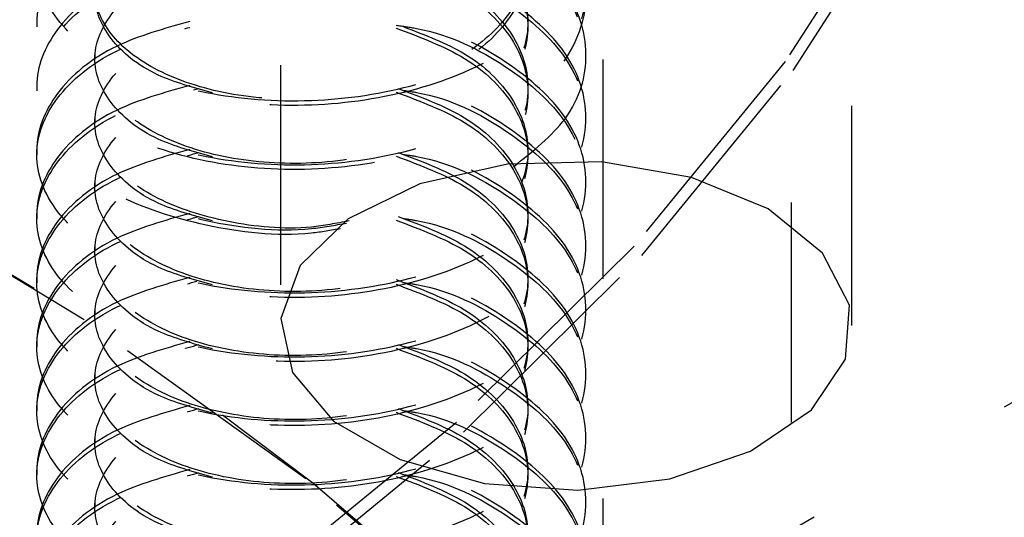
# Model space of a CAD drawing. Header units: inches. Extents: x 1907 to 2452, y -210 to -54.
# Tile 346 of 656: x 1993.864 to 1994.312, y -191.608 to -191.382. Entities that reach past the tile are written whole.
import ezdxf

# ---------------------------------------------------------------- set-up
doc = ezdxf.new("R2010")
doc.units = ezdxf.units.IN
doc.header["$LTSCALE"] = 0.5
doc.header["$MEASUREMENT"] = 0
doc.linetypes.add('HIDDEN', pattern=[0.225, 0.15, -0.075])
doc.layers.add('SID-M-H', color=4, linetype='HIDDEN')

msp = doc.modelspace()

# ---------------------------------------------------------------- linework, layer by layer
at = {"layer": 'SID-M-H'}
for p, q in [((1993.96562, -191.75817), (1998.67463, -189.03971)), ((1993.98245, -191.2026), (1993.98245, -191.52105)), ((1994.24245, -191.52105), (1994.24245, -191.2026)), ((1994.12931, -192.29989), (1994.12931, -191.25471)), ((1994.215, -191.96511), (1994.215, -191.25471)), ((1994.26821, -191.31371), (1994.21224, -191.40086)), ((1994.21584, -191.40492), (1994.27192, -191.31759)), ((1993.8715, -191.38288), (1993.8715, -191.38501)), ((1993.89792, -191.39746), (1993.89792, -191.39959)), ((1994.1215, -191.39959), (1994.1215, -191.39746)), ((1994.21224, -191.40086), (1994.1435, -191.4849)), ((1994.14696, -191.48914), (1994.21584, -191.40492)), ((1993.8715, -191.41204), (1993.8715, -191.41417)), ((1993.89792, -191.42663), (1993.89792, -191.42875)), ((1994.1215, -191.42875), (1994.1215, -191.42663)), ((1993.8715, -191.44121), (1993.8715, -191.44333)), ((1994.08577, -191.4476), (1994.0459, -191.45658)), ((1994.12853, -191.44658), (1994.08577, -191.4476)), ((1994.16954, -191.45363), (1994.12853, -191.44658)), ((1993.89311, -191.51852), (1993.78174, -191.4514)), ((1993.78444, -191.45296), (1993.88081, -191.51033)), ((1994.20437, -191.46799), (1994.16954, -191.45363)), ((1993.89792, -191.45579), (1993.89792, -191.45791)), ((1994.0459, -191.45658), (1994.01325, -191.47255)), ((1994.1215, -191.45791), (1994.1215, -191.45579)), ((1994.22924, -191.48809), (1994.20437, -191.46799)), ((1993.8715, -191.47037), (1993.8715, -191.4725)), ((1994.01325, -191.47255), (1993.99134, -191.49377)), ((1993.89792, -191.48495), (1993.89792, -191.48708)), ((1994.1435, -191.4849), (1994.0625, -191.56523)), ((1994.1215, -191.48708), (1994.1215, -191.48495)), ((1994.06579, -191.56963), (1994.14696, -191.48914)), ((1994.24145, -191.51177), (1994.22924, -191.48809)), ((1993.99134, -191.49377), (1993.98256, -191.51795)), ((1993.8715, -191.49953), (1993.8715, -191.50166)), ((1994.23968, -191.53645), (1994.24145, -191.51177)), ((1993.89792, -191.51411), (1993.89792, -191.51624)), ((1994.1215, -191.51624), (1994.1215, -191.51411)), ((1993.99406, -191.59091), (1993.89311, -191.51852)), ((1993.98256, -191.51795), (1993.98785, -191.54247)), ((1993.8715, -191.52869), (1993.8715, -191.53082)), ((1994.22413, -191.55947), (1994.23968, -191.53645)), ((1993.89792, -191.54327), (1993.89792, -191.5454)), ((1993.98785, -191.54247), (1994.00665, -191.56466)), ((1994.1215, -191.5454), (1994.1215, -191.54327)), ((1993.8715, -191.55786), (1993.8715, -191.55998)), ((1993.95608, -191.56172), (1993.99721, -191.59277)), ((1994.19647, -191.57832), (1994.22413, -191.55947)), ((1994.0625, -191.56523), (1993.96984, -191.64123)), ((1994.00665, -191.56466), (1994.03691, -191.58213)), ((1993.97294, -191.6458), (1994.06579, -191.56963)), ((1993.89792, -191.57244), (1993.89792, -191.57456)), ((1994.1215, -191.57456), (1994.1215, -191.57244)), ((1994.15971, -191.59097), (1994.19647, -191.57832)), ((1994.03691, -191.58213), (1994.07536, -191.59298)), ((1993.8715, -191.58702), (1993.8715, -191.58914)), ((1994.08387, -191.66805), (1993.99406, -191.59091)), ((1993.99721, -191.59277), (1994.0872, -191.67007)), ((1994.07536, -191.59298), (1994.11782, -191.59604)), ((1994.11782, -191.59604), (1994.15971, -191.59097)), ((1993.89792, -191.6016), (1993.89792, -191.60373)), ((1994.1215, -191.60373), (1994.1215, -191.6016))]:
    msp.add_line(p, q, dxfattribs=at)
for points, knots in [([(1993.94113, -191.29509), (1993.92947, -191.2984), (1993.90351, -191.30578), (1993.87817, -191.32739), (1993.8682, -191.35367), (1993.87802, -191.38024), (1993.90581, -191.40243), (1993.94742, -191.41666), (1993.9965, -191.42047), (1994.04558, -191.41301), (1994.08719, -191.39514), (1994.115, -191.36928), (1994.12473, -191.33919), (1994.11507, -191.3088), (1994.08689, -191.28381), (1994.05849, -191.26894), (1994.04054, -191.2664), (1994.03863, -191.26613)], [0, 0, 0, 0, 0.058434, 0.130204, 0.201974, 0.273743, 0.345513, 0.417283, 0.489053, 0.560823, 0.632592, 0.704362, 0.776132, 0.847902, 0.919672, 0.991442, 1, 1, 1, 1]), ([(1994.03792, -191.26815), (1994.04007, -191.26845), (1994.05827, -191.271), (1994.0869, -191.28592), (1994.11507, -191.31093), (1994.12473, -191.34131), (1994.115, -191.37141), (1994.08719, -191.39727), (1994.04558, -191.41514), (1993.9965, -191.4226), (1993.94742, -191.41878), (1993.90581, -191.40455), (1993.87802, -191.38237), (1993.86821, -191.3558), (1993.87815, -191.3295), (1993.90409, -191.30754), (1993.93089, -191.29998), (1993.94334, -191.29646)], [0, 0, 0, 0, 0.009576, 0.08099, 0.152403, 0.223817, 0.295231, 0.366644, 0.438058, 0.509471, 0.580885, 0.652298, 0.723712, 0.795126, 0.866539, 0.937953, 1, 1, 1, 1]), ([(1994.0702, -191.31362), (1994.07669, -191.31891), (1994.09117, -191.33071), (1994.09743, -191.35382), (1994.09, -191.37786), (1994.068, -191.39866), (1994.03521, -191.41313), (1993.9965, -191.4194), (1993.95779, -191.41678), (1993.92497, -191.40594), (1993.90307, -191.38884), (1993.89529, -191.36825), (1993.90328, -191.34799), (1993.92118, -191.33242), (1993.93883, -191.32745), (1993.9453, -191.32562)], [0, 0, 0, 0, 0.0656248, 0.1463227, 0.2270206, 0.3077185, 0.3884164, 0.4691143, 0.5498123, 0.6305102, 0.7112081, 0.791906, 0.8726039, 0.9533018, 1, 1, 1, 1]), ([(1994.06741, -191.3131), (1994.075, -191.31922), (1994.09065, -191.33183), (1994.09752, -191.35596), (1994.08988, -191.37987), (1994.06924, -191.40042), (1994.04792, -191.40848), (1994.03792, -191.41226)], [0, 0, 0, 0, 0.195443, 0.4025657, 0.6096884, 0.8168111, 1, 1, 1, 1]), ([(1993.94113, -191.32425), (1993.92947, -191.32756), (1993.90351, -191.33494), (1993.87817, -191.35655), (1993.8682, -191.38283), (1993.87802, -191.40941), (1993.90581, -191.43159), (1993.94742, -191.44582), (1993.9965, -191.44963), (1994.04558, -191.44217), (1994.08717, -191.42431), (1994.11505, -191.39843), (1994.12451, -191.36842), (1994.11628, -191.33909), (1994.09733, -191.32402), (1994.08855, -191.31704)], [0, 0, 0, 0, 0.064215, 0.143084, 0.221954, 0.300824, 0.379694, 0.458563, 0.537433, 0.616303, 0.695173, 0.774042, 0.852912, 0.931782, 1, 1, 1, 1]), ([(1994.08569, -191.31651), (1994.09561, -191.32433), (1994.11575, -191.3402), (1994.12457, -191.37053), (1994.11504, -191.40056), (1994.08717, -191.42643), (1994.04558, -191.4443), (1993.9965, -191.45176), (1993.94742, -191.44795), (1993.90581, -191.43371), (1993.87802, -191.41153), (1993.86821, -191.38497), (1993.87815, -191.35866), (1993.90409, -191.3367), (1993.93089, -191.32914), (1993.94334, -191.32562)], [0, 0, 0, 0, 0.075571, 0.153458, 0.231345, 0.309232, 0.387119, 0.465006, 0.542893, 0.62078, 0.698667, 0.776554, 0.854441, 0.932328, 1, 1, 1, 1]), ([(1994.036, -191.32562), (1994.0467, -191.32965), (1994.06874, -191.33793), (1994.08986, -191.35882), (1994.09767, -191.38285), (1994.08994, -191.40706), (1994.06802, -191.42781), (1994.03521, -191.4423), (1993.9965, -191.44856), (1993.95779, -191.44594), (1993.92497, -191.4351), (1993.90307, -191.418), (1993.89528, -191.3974), (1993.9033, -191.37716), (1993.92092, -191.36174), (1993.93819, -191.35684), (1993.9443, -191.35511)], [0, 0, 0, 0, 0.070011, 0.144128, 0.218245, 0.292362, 0.366479, 0.440596, 0.514713, 0.58883, 0.662947, 0.737064, 0.811181, 0.885298, 0.959415, 1, 1, 1, 1]), ([(1993.95147, -191.41514), (1993.94277, -191.41275), (1993.9228, -191.40727), (1993.90322, -191.39082), (1993.89524, -191.37041), (1993.90331, -191.35011), (1993.92092, -191.3347), (1993.93819, -191.32981), (1993.9443, -191.32807)], [0, 0, 0, 0, 0.14505, 0.333051, 0.521052, 0.709054, 0.897055, 1, 1, 1, 1]), ([(1994.03445, -191.32706), (1994.04572, -191.33128), (1994.06834, -191.33975), (1994.08987, -191.36093), (1994.0977, -191.38502), (1994.08983, -191.40906), (1994.06943, -191.42944), (1994.04838, -191.43741), (1994.03863, -191.4411)], [0, 0, 0, 0, 0.169595, 0.340381, 0.511168, 0.681954, 0.852741, 1, 1, 1, 1]), ([(1994.03792, -191.32647), (1994.04007, -191.32677), (1994.05827, -191.32933), (1994.08688, -191.34423), (1994.11515, -191.36929), (1994.12443, -191.3995), (1994.11676, -191.42788), (1994.09889, -191.44222), (1994.09112, -191.44846)], [0, 0, 0, 0, 0.027343, 0.2312516, 0.4351602, 0.6390688, 0.8429775, 1, 1, 1, 1]), ([(1994.08847, -191.44879), (1994.09729, -191.44179), (1994.11626, -191.42671), (1994.12454, -191.39731), (1994.11495, -191.36747), (1994.08783, -191.34123), (1994.05951, -191.33093), (1994.04558, -191.32586)], [0, 0, 0, 0, 0.1793741, 0.3861167, 0.5928592, 0.7996018, 1, 1, 1, 1]), ([(1993.94113, -191.35341), (1993.92947, -191.35672), (1993.90351, -191.3641), (1993.87817, -191.38571), (1993.8682, -191.41201), (1993.87801, -191.43853), (1993.90584, -191.46088), (1993.94728, -191.47451), (1993.986, -191.47922), (1994.00722, -191.47541), (1994.01256, -191.47446)], [0, 0, 0, 0, 0.113874, 0.253736, 0.393598, 0.53346, 0.673322, 0.813184, 0.953046, 1, 1, 1, 1]), ([(1993.94113, -191.38257), (1993.92947, -191.38588), (1993.90351, -191.39326), (1993.87817, -191.41487), (1993.8682, -191.44116), (1993.87802, -191.46773), (1993.90581, -191.48991), (1993.94742, -191.50414), (1993.9965, -191.50796), (1994.04558, -191.5005), (1994.08719, -191.48263), (1994.115, -191.45677), (1994.12473, -191.42667), (1994.11507, -191.39629), (1994.08689, -191.3713), (1994.05849, -191.35643), (1994.04054, -191.35389), (1994.03863, -191.35362)], [0, 0, 0, 0, 0.058434, 0.130204, 0.201974, 0.273743, 0.345513, 0.417283, 0.489053, 0.560823, 0.632592, 0.704362, 0.776132, 0.847902, 0.919672, 0.991442, 1, 1, 1, 1]), ([(1994.00984, -191.477), (1994.00541, -191.47778), (1993.98508, -191.48135), (1993.94727, -191.47659), (1993.90584, -191.46302), (1993.87801, -191.44066), (1993.86821, -191.41414), (1993.87815, -191.38782), (1993.90409, -191.36587), (1993.93089, -191.3583), (1993.94334, -191.35478)], [0, 0, 0, 0, 0.039015, 0.17892, 0.318825, 0.45873, 0.598635, 0.73854, 0.878445, 1, 1, 1, 1]), ([(1994.03792, -191.35564), (1994.04007, -191.35594), (1994.05827, -191.35849), (1994.0869, -191.37341), (1994.11507, -191.39842), (1994.12473, -191.4288), (1994.115, -191.4589), (1994.08719, -191.48475), (1994.04558, -191.50262), (1993.9965, -191.51008), (1993.94742, -191.50627), (1993.90581, -191.49204), (1993.87802, -191.46986), (1993.86821, -191.44329), (1993.87814, -191.41698), (1993.90434, -191.39487), (1993.9315, -191.38722), (1993.9443, -191.38362)], [0, 0, 0, 0, 0.00956, 0.080853, 0.152146, 0.223439, 0.294732, 0.366026, 0.437319, 0.508612, 0.579905, 0.651198, 0.722491, 0.793784, 0.865077, 0.936371, 1, 1, 1, 1]), ([(1994.03506, -191.35437), (1994.0461, -191.35851), (1994.06848, -191.3669), (1994.08993, -191.38801), (1994.09742, -191.41191), (1994.0914, -191.43461), (1994.07745, -191.44604), (1994.07145, -191.45095)], [0, 0, 0, 0, 0.205957, 0.417442, 0.628927, 0.840412, 1, 1, 1, 1]), ([(1993.95147, -191.4443), (1993.94277, -191.44191), (1993.9228, -191.43644), (1993.90322, -191.41998), (1993.89524, -191.39957), (1993.90331, -191.37928), (1993.92092, -191.36387), (1993.93819, -191.35897), (1993.9443, -191.35724)], [0, 0, 0, 0, 0.14505, 0.333051, 0.521052, 0.709054, 0.897055, 1, 1, 1, 1]), ([(1994.03506, -191.3565), (1994.0461, -191.36064), (1994.06848, -191.36903), (1994.08995, -191.39014), (1994.09735, -191.41401), (1994.09188, -191.4358), (1994.07902, -191.44648), (1994.07403, -191.45063)], [0, 0, 0, 0, 0.211366, 0.428404, 0.645442, 0.86248, 1, 1, 1, 1]), ([(1993.94113, -191.41174), (1993.92947, -191.41505), (1993.90351, -191.42242), (1993.87817, -191.44404), (1993.8682, -191.47032), (1993.87802, -191.49689), (1993.90581, -191.51907), (1993.94742, -191.53331), (1993.9965, -191.53712), (1994.04558, -191.52966), (1994.08719, -191.51179), (1994.115, -191.48593), (1994.12473, -191.45584), (1994.11507, -191.42545), (1994.08689, -191.40046), (1994.05849, -191.38559), (1994.04054, -191.38305), (1994.03863, -191.38278)], [0, 0, 0, 0, 0.058434, 0.130204, 0.201974, 0.273743, 0.345513, 0.417283, 0.489053, 0.560823, 0.632592, 0.704362, 0.776132, 0.847902, 0.919672, 0.991442, 1, 1, 1, 1]), ([(1994.03506, -191.38436), (1994.03818, -191.38478), (1994.05738, -191.38739), (1994.08693, -191.40251), (1994.11506, -191.4276), (1994.12473, -191.45796), (1994.11499, -191.48806), (1994.08719, -191.51392), (1994.04558, -191.53178), (1993.9965, -191.53924), (1993.94742, -191.53543), (1993.90581, -191.5212), (1993.87802, -191.49902), (1993.86821, -191.47245), (1993.87815, -191.44615), (1993.90409, -191.42419), (1993.93089, -191.41662), (1993.94334, -191.41311)], [0, 0, 0, 0, 0.013787, 0.084897, 0.156007, 0.227117, 0.298227, 0.369337, 0.440447, 0.511557, 0.582667, 0.653777, 0.724887, 0.795997, 0.867107, 0.938217, 1, 1, 1, 1]), ([(1994.01364, -191.47345), (1994.00795, -191.47456), (1993.98974, -191.47812), (1993.95769, -191.4748), (1993.925, -191.46435), (1993.90306, -191.44715), (1993.89527, -191.42656), (1993.90335, -191.40636), (1993.92007, -191.39139), (1993.93615, -191.38675), (1993.94113, -191.38532)], [0, 0, 0, 0, 0.065822, 0.210694, 0.355567, 0.50044, 0.645312, 0.790185, 0.935058, 1, 1, 1, 1]), ([(1994.03863, -191.38511), (1994.04838, -191.3888), (1994.06943, -191.39677), (1994.08983, -191.41717), (1994.09768, -191.44117), (1994.08994, -191.46538), (1994.06802, -191.48614), (1994.03521, -191.50062), (1993.9965, -191.50689), (1993.95779, -191.50427), (1993.92497, -191.49343), (1993.90307, -191.47633), (1993.89529, -191.45573), (1993.90328, -191.43547), (1993.92118, -191.41991), (1993.93883, -191.41493), (1993.9453, -191.41311)], [0, 0, 0, 0, 0.064151, 0.13855, 0.21295, 0.28735, 0.361749, 0.436149, 0.510549, 0.584948, 0.659348, 0.733747, 0.808147, 0.882547, 0.956946, 1, 1, 1, 1]), ([(1993.95147, -191.47346), (1993.94277, -191.47107), (1993.9228, -191.4656), (1993.90322, -191.44914), (1993.89524, -191.42873), (1993.90331, -191.40844), (1993.92092, -191.39303), (1993.93819, -191.38813), (1993.9443, -191.3864)], [0, 0, 0, 0, 0.14505, 0.3330512, 0.5210524, 0.7090536, 0.8970547, 1, 1, 1, 1]), ([(1994.03506, -191.38566), (1994.04611, -191.3898), (1994.0685, -191.3982), (1994.08986, -191.41926), (1994.0977, -191.44334), (1994.08983, -191.46738), (1994.06943, -191.48776), (1994.04838, -191.49574), (1994.03863, -191.49943)], [0, 0, 0, 0, 0.1668688, 0.3382159, 0.509563, 0.6809101, 0.8522572, 1, 1, 1, 1]), ([(1993.94113, -191.4409), (1993.92947, -191.44421), (1993.90351, -191.45159), (1993.87817, -191.4732), (1993.8682, -191.49948), (1993.87802, -191.52605), (1993.90581, -191.54824), (1993.94742, -191.56247), (1993.9965, -191.56628), (1994.04558, -191.55882), (1994.08719, -191.54095), (1994.115, -191.51509), (1994.12473, -191.485), (1994.11507, -191.45461), (1994.08689, -191.42962), (1994.05849, -191.41475), (1994.04054, -191.41221), (1994.03863, -191.41194)], [0, 0, 0, 0, 0.058434, 0.130204, 0.201974, 0.273743, 0.345513, 0.417283, 0.489053, 0.560823, 0.632592, 0.704362, 0.776132, 0.847902, 0.919672, 0.991442, 1, 1, 1, 1]), ([(1994.03792, -191.41396), (1994.04007, -191.41426), (1994.05827, -191.41682), (1994.0869, -191.43173), (1994.11507, -191.45674), (1994.12473, -191.48712), (1994.115, -191.51722), (1994.08719, -191.54308), (1994.04558, -191.56095), (1993.9965, -191.56841), (1993.94742, -191.56459), (1993.90581, -191.55036), (1993.87802, -191.52818), (1993.86821, -191.50161), (1993.87815, -191.47531), (1993.90409, -191.45335), (1993.93089, -191.44579), (1993.94334, -191.44227)], [0, 0, 0, 0, 0.009576, 0.08099, 0.152403, 0.223817, 0.295231, 0.366644, 0.438058, 0.509471, 0.580885, 0.652298, 0.723712, 0.795126, 0.866539, 0.937953, 1, 1, 1, 1]), ([(1994.036, -191.41311), (1994.0467, -191.41713), (1994.06874, -191.42542), (1994.08986, -191.44631), (1994.09767, -191.47034), (1994.08994, -191.49454), (1994.06802, -191.5153), (1994.03521, -191.52978), (1993.9965, -191.53605), (1993.95779, -191.53343), (1993.92497, -191.52259), (1993.90307, -191.50549), (1993.89529, -191.48489), (1993.90328, -191.46464), (1993.92118, -191.44907), (1993.93883, -191.44409), (1993.9453, -191.44227)], [0, 0, 0, 0, 0.06985, 0.143796, 0.217743, 0.29169, 0.365636, 0.439583, 0.513529, 0.587476, 0.661422, 0.735369, 0.809316, 0.883262, 0.957209, 1, 1, 1, 1]), ([(1993.95147, -191.50262), (1993.94277, -191.50024), (1993.9228, -191.49476), (1993.90322, -191.4783), (1993.89524, -191.4579), (1993.90331, -191.4376), (1993.92092, -191.42219), (1993.93819, -191.41729), (1993.9443, -191.41556)], [0, 0, 0, 0, 0.14505, 0.333051, 0.521052, 0.709054, 0.897055, 1, 1, 1, 1]), ([(1994.03506, -191.41482), (1994.04611, -191.41896), (1994.0685, -191.42736), (1994.08986, -191.44842), (1994.0977, -191.4725), (1994.08983, -191.49654), (1994.06943, -191.51693), (1994.04838, -191.5249), (1994.03863, -191.52859)], [0, 0, 0, 0, 0.1668688, 0.3382159, 0.509563, 0.6809101, 0.8522572, 1, 1, 1, 1]), ([(1993.94113, -191.47006), (1993.92947, -191.47337), (1993.90351, -191.48075), (1993.87817, -191.50236), (1993.8682, -191.52865), (1993.87802, -191.55522), (1993.90581, -191.5774), (1993.94742, -191.59163), (1993.9965, -191.59544), (1994.04558, -191.58798), (1994.08719, -191.57011), (1994.115, -191.54426), (1994.12473, -191.51416), (1994.11507, -191.48378), (1994.08689, -191.45878), (1994.05849, -191.44392), (1994.04054, -191.44137), (1994.03863, -191.4411)], [0, 0, 0, 0, 0.058434, 0.130204, 0.201974, 0.273743, 0.345513, 0.417283, 0.489053, 0.560823, 0.632592, 0.704362, 0.776132, 0.847902, 0.919672, 0.991442, 1, 1, 1, 1]), ([(1994.03792, -191.44312), (1994.04007, -191.44342), (1994.05827, -191.44598), (1994.0869, -191.46089), (1994.11507, -191.48591), (1994.12473, -191.51629), (1994.115, -191.54638), (1994.08719, -191.57224), (1994.04558, -191.59011), (1993.9965, -191.59757), (1993.94742, -191.59376), (1993.90581, -191.57953), (1993.87802, -191.55734), (1993.86821, -191.53078), (1993.87815, -191.50447), (1993.90409, -191.48251), (1993.93089, -191.47495), (1993.94334, -191.47143)], [0, 0, 0, 0, 0.009576, 0.08099, 0.152403, 0.223817, 0.295231, 0.366644, 0.438058, 0.509471, 0.580885, 0.652298, 0.723712, 0.795126, 0.866539, 0.937953, 1, 1, 1, 1]), ([(1994.036, -191.44227), (1994.0467, -191.44629), (1994.06874, -191.45458), (1994.08986, -191.47547), (1994.09767, -191.4995), (1994.08994, -191.52371), (1994.06802, -191.54446), (1994.03521, -191.55895), (1993.9965, -191.56521), (1993.95779, -191.56259), (1993.92497, -191.55175), (1993.90307, -191.53465), (1993.89529, -191.51406), (1993.90328, -191.4938), (1993.92118, -191.47823), (1993.93883, -191.47326), (1993.9453, -191.47143)], [0, 0, 0, 0, 0.06985, 0.143796, 0.217743, 0.29169, 0.365636, 0.439583, 0.513529, 0.587476, 0.661422, 0.735369, 0.809316, 0.883262, 0.957209, 1, 1, 1, 1]), ([(1993.95147, -191.53178), (1993.94277, -191.5294), (1993.9228, -191.52392), (1993.90322, -191.50746), (1993.89524, -191.48706), (1993.90331, -191.46676), (1993.92092, -191.45135), (1993.93819, -191.44646), (1993.9443, -191.44472)], [0, 0, 0, 0, 0.14505, 0.3330512, 0.5210524, 0.7090536, 0.8970547, 1, 1, 1, 1]), ([(1994.03506, -191.44398), (1994.04611, -191.44813), (1994.0685, -191.45652), (1994.08986, -191.47758), (1994.0977, -191.50166), (1994.08983, -191.5257), (1994.06943, -191.54609), (1994.04838, -191.55406), (1994.03863, -191.55775)], [0, 0, 0, 0, 0.166869, 0.338216, 0.509563, 0.68091, 0.852257, 1, 1, 1, 1]), ([(1993.94113, -191.49922), (1993.92947, -191.50253), (1993.90351, -191.50991), (1993.87817, -191.53152), (1993.8682, -191.55781), (1993.87802, -191.58438), (1993.90581, -191.60656), (1993.94742, -191.62079), (1993.9965, -191.6246), (1994.04558, -191.61714), (1994.08719, -191.59928), (1994.115, -191.57342), (1994.12473, -191.54332), (1994.11507, -191.51294), (1994.08689, -191.48795), (1994.05849, -191.47308), (1994.04054, -191.47054), (1994.03863, -191.47027)], [0, 0, 0, 0, 0.058434, 0.130204, 0.201974, 0.273743, 0.345513, 0.417283, 0.489053, 0.560823, 0.632592, 0.704362, 0.776132, 0.847902, 0.919672, 0.991442, 1, 1, 1, 1]), ([(1994.03792, -191.47228), (1994.04007, -191.47259), (1994.05827, -191.47514), (1994.0869, -191.49006), (1994.11507, -191.51507), (1994.12473, -191.54545), (1994.115, -191.57554), (1994.08719, -191.6014), (1994.04558, -191.61927), (1993.9965, -191.62673), (1993.94742, -191.62292), (1993.90581, -191.60869), (1993.87802, -191.5865), (1993.86821, -191.55994), (1993.87815, -191.53363), (1993.90409, -191.51168), (1993.93089, -191.50411), (1993.94334, -191.50059)], [0, 0, 0, 0, 0.009576, 0.08099, 0.152403, 0.223817, 0.295231, 0.366644, 0.438058, 0.509471, 0.580885, 0.652298, 0.723712, 0.795126, 0.866539, 0.937953, 1, 1, 1, 1]), ([(1994.036, -191.47143), (1994.0467, -191.47546), (1994.06874, -191.48374), (1994.08986, -191.50464), (1994.09767, -191.52866), (1994.08994, -191.55287), (1994.06802, -191.57363), (1994.03521, -191.58811), (1993.9965, -191.59437), (1993.95779, -191.59175), (1993.92497, -191.58091), (1993.90307, -191.56381), (1993.89528, -191.54322), (1993.9033, -191.52297), (1993.92092, -191.50755), (1993.93819, -191.50265), (1993.9443, -191.50092)], [0, 0, 0, 0, 0.070011, 0.144128, 0.218245, 0.292362, 0.366479, 0.440596, 0.514713, 0.58883, 0.662947, 0.737064, 0.811181, 0.885298, 0.959415, 1, 1, 1, 1]), ([(1993.95147, -191.56095), (1993.94277, -191.55856), (1993.9228, -191.55308), (1993.90322, -191.53663), (1993.89524, -191.51622), (1993.90331, -191.49592), (1993.92092, -191.48052), (1993.93819, -191.47562), (1993.9443, -191.47389)], [0, 0, 0, 0, 0.14505, 0.3330512, 0.5210524, 0.7090536, 0.8970547, 1, 1, 1, 1]), ([(1994.03506, -191.47314), (1994.04611, -191.47729), (1994.0685, -191.48569), (1994.08986, -191.50675), (1994.0977, -191.53083), (1994.08983, -191.55487), (1994.06943, -191.57525), (1994.04838, -191.58322), (1994.03863, -191.58691)], [0, 0, 0, 0, 0.166869, 0.338216, 0.509563, 0.68091, 0.852257, 1, 1, 1, 1]), ([(1993.94113, -191.52839), (1993.92947, -191.5317), (1993.90351, -191.53907), (1993.87817, -191.56068), (1993.8682, -191.58697), (1993.87802, -191.61354), (1993.90581, -191.63572), (1993.94742, -191.64995), (1993.9965, -191.65377), (1994.04558, -191.64631), (1994.08719, -191.62844), (1994.115, -191.60258), (1994.12473, -191.57248), (1994.11507, -191.5421), (1994.08689, -191.51711), (1994.05849, -191.50224), (1994.04054, -191.4997), (1994.03863, -191.49943)], [0, 0, 0, 0, 0.058434, 0.130204, 0.201974, 0.273743, 0.345513, 0.417283, 0.489053, 0.560823, 0.632592, 0.704362, 0.776132, 0.847902, 0.919672, 0.991442, 1, 1, 1, 1]), ([(1994.03792, -191.50145), (1994.04007, -191.50175), (1994.05827, -191.5043), (1994.0869, -191.51922), (1994.11507, -191.54423), (1994.12473, -191.57461), (1994.115, -191.60471), (1994.08719, -191.63057), (1994.04558, -191.64843), (1993.9965, -191.65589), (1993.94742, -191.65208), (1993.90581, -191.63785), (1993.87802, -191.61567), (1993.86821, -191.5891), (1993.87815, -191.56279), (1993.90409, -191.54084), (1993.93089, -191.53327), (1993.94334, -191.52976)], [0, 0, 0, 0, 0.009576, 0.08099, 0.152403, 0.223817, 0.295231, 0.366644, 0.438058, 0.509471, 0.580885, 0.652298, 0.723712, 0.795126, 0.866539, 0.937953, 1, 1, 1, 1]), ([(1994.03506, -191.50018), (1994.04611, -191.50432), (1994.0685, -191.51272), (1994.08987, -191.53379), (1994.09767, -191.55783), (1994.08994, -191.58203), (1994.06802, -191.60279), (1994.03521, -191.61727), (1993.9965, -191.62354), (1993.95779, -191.62092), (1993.92497, -191.61008), (1993.90307, -191.59297), (1993.89529, -191.57238), (1993.90328, -191.55212), (1993.92118, -191.53656), (1993.93883, -191.53158), (1993.9453, -191.52976)], [0, 0, 0, 0, 0.071858, 0.145645, 0.219432, 0.293219, 0.367006, 0.440793, 0.51458, 0.588367, 0.662154, 0.73594, 0.809727, 0.883514, 0.957301, 1, 1, 1, 1]), ([(1993.95147, -191.59011), (1993.94277, -191.58772), (1993.9228, -191.58225), (1993.90322, -191.56579), (1993.89524, -191.54538), (1993.90331, -191.52509), (1993.92092, -191.50968), (1993.93819, -191.50478), (1993.9443, -191.50305)], [0, 0, 0, 0, 0.14505, 0.333051, 0.521052, 0.709054, 0.897055, 1, 1, 1, 1]), ([(1994.03506, -191.50231), (1994.04611, -191.50645), (1994.0685, -191.51485), (1994.08986, -191.53591), (1994.0977, -191.55999), (1994.08983, -191.58403), (1994.06943, -191.60441), (1994.04838, -191.61239), (1994.03863, -191.61608)], [0, 0, 0, 0, 0.166869, 0.338216, 0.509563, 0.68091, 0.852257, 1, 1, 1, 1]), ([(1993.94113, -191.55755), (1993.92947, -191.56086), (1993.90351, -191.56823), (1993.87817, -191.58985), (1993.8682, -191.61613), (1993.87802, -191.6427), (1993.90581, -191.66488), (1993.94742, -191.67912), (1993.9965, -191.68293), (1994.04558, -191.67547), (1994.08719, -191.6576), (1994.115, -191.63174), (1994.12473, -191.60165), (1994.11507, -191.57126), (1994.08689, -191.54627), (1994.05849, -191.5314), (1994.04054, -191.52886), (1994.03863, -191.52859)], [0, 0, 0, 0, 0.058434, 0.130204, 0.201974, 0.273743, 0.345513, 0.417283, 0.489053, 0.560823, 0.632592, 0.704362, 0.776132, 0.847902, 0.919672, 0.991442, 1, 1, 1, 1]), ([(1994.03792, -191.53061), (1994.04007, -191.53091), (1994.05827, -191.53346), (1994.0869, -191.54838), (1994.11507, -191.57339), (1994.12473, -191.60377), (1994.115, -191.63387), (1994.08719, -191.65973), (1994.04558, -191.6776), (1993.9965, -191.68506), (1993.94742, -191.68124), (1993.90581, -191.66701), (1993.87802, -191.64483), (1993.86821, -191.61826), (1993.87815, -191.59196), (1993.90409, -191.57), (1993.93089, -191.56244), (1993.94334, -191.55892)], [0, 0, 0, 0, 0.009576, 0.08099, 0.152403, 0.223817, 0.295231, 0.366644, 0.438058, 0.509471, 0.580885, 0.652298, 0.723712, 0.795126, 0.866539, 0.937953, 1, 1, 1, 1]), ([(1994.036, -191.52976), (1994.0467, -191.53378), (1994.06874, -191.54207), (1994.08986, -191.56296), (1994.09767, -191.58699), (1994.08994, -191.61119), (1994.06802, -191.63195), (1994.03521, -191.64643), (1993.9965, -191.6527), (1993.95779, -191.65008), (1993.92497, -191.63924), (1993.90307, -191.62214), (1993.89529, -191.60154), (1993.90328, -191.58128), (1993.92118, -191.56572), (1993.93883, -191.56074), (1993.9453, -191.55892)], [0, 0, 0, 0, 0.06985, 0.143796, 0.217743, 0.29169, 0.365636, 0.439583, 0.513529, 0.587476, 0.661422, 0.735369, 0.809316, 0.883262, 0.957209, 1, 1, 1, 1]), ([(1993.95147, -191.61927), (1993.94277, -191.61689), (1993.9228, -191.61141), (1993.90322, -191.59495), (1993.89524, -191.57454), (1993.90331, -191.55425), (1993.92092, -191.53884), (1993.93819, -191.53394), (1993.9443, -191.53221)], [0, 0, 0, 0, 0.14505, 0.333051, 0.521052, 0.709054, 0.897055, 1, 1, 1, 1]), ([(1994.03506, -191.53147), (1994.04611, -191.53561), (1994.0685, -191.54401), (1994.08986, -191.56507), (1994.0977, -191.58915), (1994.08983, -191.6132), (1994.06925, -191.63371), (1994.04793, -191.64177), (1994.03792, -191.64555)], [0, 0, 0, 0, 0.166236, 0.336934, 0.507632, 0.678329, 0.849027, 1, 1, 1, 1]), ([(1993.94113, -191.58671), (1993.92947, -191.59002), (1993.90351, -191.5974), (1993.87817, -191.61901), (1993.8682, -191.64529), (1993.87802, -191.67187), (1993.90581, -191.69405), (1993.94742, -191.70828), (1993.9965, -191.71209), (1994.04558, -191.70463), (1994.08719, -191.68676), (1994.115, -191.6609), (1994.12473, -191.63081), (1994.11507, -191.60042), (1994.08689, -191.57543), (1994.05849, -191.56056), (1994.04054, -191.55802), (1994.03863, -191.55775)], [0, 0, 0, 0, 0.058434, 0.130204, 0.201974, 0.273743, 0.345513, 0.417283, 0.489053, 0.560823, 0.632592, 0.704362, 0.776132, 0.847902, 0.919672, 0.991442, 1, 1, 1, 1]), ([(1994.03792, -191.55977), (1994.04007, -191.56007), (1994.05827, -191.56263), (1994.0869, -191.57754), (1994.11507, -191.60256), (1994.12473, -191.63293), (1994.115, -191.66303), (1994.08719, -191.68889), (1994.04558, -191.70676), (1993.9965, -191.71422), (1993.94742, -191.7104), (1993.90581, -191.69617), (1993.87802, -191.67399), (1993.86821, -191.64743), (1993.87815, -191.62112), (1993.90409, -191.59916), (1993.93089, -191.5916), (1993.94334, -191.58808)], [0, 0, 0, 0, 0.009576, 0.08099, 0.152403, 0.223817, 0.295231, 0.366644, 0.438058, 0.509471, 0.580885, 0.652298, 0.723712, 0.795126, 0.866539, 0.937953, 1, 1, 1, 1]), ([(1994.036, -191.55892), (1994.0467, -191.56294), (1994.06874, -191.57123), (1994.08986, -191.59212), (1994.09767, -191.61615), (1994.08994, -191.64036), (1994.06802, -191.66111), (1994.03521, -191.67559), (1993.9965, -191.68186), (1993.95779, -191.67924), (1993.92497, -191.6684), (1993.90307, -191.6513), (1993.89529, -191.6307), (1993.90328, -191.61045), (1993.92118, -191.59488), (1993.93883, -191.5899), (1993.9453, -191.58808)], [0, 0, 0, 0, 0.06985, 0.143796, 0.217743, 0.29169, 0.365636, 0.439583, 0.513529, 0.587476, 0.661422, 0.735369, 0.809316, 0.883262, 0.957209, 1, 1, 1, 1]), ([(1993.95147, -191.64843), (1993.94277, -191.64605), (1993.9228, -191.64057), (1993.90322, -191.62411), (1993.89524, -191.60371), (1993.90331, -191.58341), (1993.92092, -191.568), (1993.93819, -191.5631), (1993.9443, -191.56137)], [0, 0, 0, 0, 0.14505, 0.333051, 0.521052, 0.709054, 0.897055, 1, 1, 1, 1]), ([(1994.03506, -191.56063), (1994.04611, -191.56477), (1994.0685, -191.57317), (1994.08986, -191.59423), (1994.0977, -191.61831), (1994.08983, -191.64236), (1994.06925, -191.66288), (1994.04793, -191.67093), (1994.03792, -191.67472)], [0, 0, 0, 0, 0.166236, 0.336934, 0.507632, 0.678329, 0.849027, 1, 1, 1, 1]), ([(1993.94113, -191.61587), (1993.92947, -191.61918), (1993.90351, -191.62656), (1993.87817, -191.64817), (1993.8682, -191.67446), (1993.87802, -191.70103), (1993.90581, -191.72321), (1993.94742, -191.73744), (1993.9965, -191.74125), (1994.04558, -191.73379), (1994.08719, -191.71593), (1994.115, -191.69007), (1994.12473, -191.65997), (1994.11507, -191.62959), (1994.08689, -191.60459), (1994.05849, -191.58973), (1994.04054, -191.58719), (1994.03863, -191.58691)], [0, 0, 0, 0, 0.058434, 0.130204, 0.201974, 0.273743, 0.345513, 0.417283, 0.489053, 0.560823, 0.632592, 0.704362, 0.776132, 0.847902, 0.919672, 0.991442, 1, 1, 1, 1]), ([(1994.03792, -191.58893), (1994.04007, -191.58923), (1994.05827, -191.59179), (1994.0869, -191.6067), (1994.11507, -191.63172), (1994.12473, -191.6621), (1994.115, -191.69219), (1994.08719, -191.71805), (1994.04558, -191.73592), (1993.9965, -191.74338), (1993.94742, -191.73957), (1993.90581, -191.72534), (1993.87802, -191.70315), (1993.86821, -191.67659), (1993.87815, -191.65028), (1993.90409, -191.62832), (1993.93089, -191.62076), (1993.94334, -191.61724)], [0, 0, 0, 0, 0.009576, 0.08099, 0.152403, 0.223817, 0.295231, 0.366644, 0.438058, 0.509471, 0.580885, 0.652298, 0.723712, 0.795126, 0.866539, 0.937953, 1, 1, 1, 1]), ([(1994.036, -191.58808), (1994.0467, -191.59211), (1994.06874, -191.60039), (1994.08986, -191.62128), (1994.09767, -191.64531), (1994.08994, -191.66952), (1994.06802, -191.69027), (1994.03521, -191.70476), (1993.9965, -191.71102), (1993.95779, -191.7084), (1993.92497, -191.69756), (1993.90307, -191.68046), (1993.89528, -191.65986), (1993.9033, -191.63962), (1993.92092, -191.6242), (1993.93819, -191.6193), (1993.9443, -191.61757)], [0, 0, 0, 0, 0.070011, 0.144128, 0.218245, 0.292362, 0.366479, 0.440596, 0.514713, 0.58883, 0.662947, 0.737064, 0.811181, 0.885298, 0.959415, 1, 1, 1, 1]), ([(1993.95147, -191.67759), (1993.94277, -191.67521), (1993.9228, -191.66973), (1993.90322, -191.65327), (1993.89524, -191.63287), (1993.90331, -191.61257), (1993.92092, -191.59716), (1993.93819, -191.59227), (1993.9443, -191.59053)], [0, 0, 0, 0, 0.14505, 0.333051, 0.521052, 0.709054, 0.897055, 1, 1, 1, 1]), ([(1994.03506, -191.58979), (1994.04611, -191.59394), (1994.0685, -191.60233), (1994.08986, -191.62339), (1994.0977, -191.64747), (1994.08983, -191.67152), (1994.06943, -191.6919), (1994.04838, -191.69987), (1994.03863, -191.70356)], [0, 0, 0, 0, 0.166869, 0.338216, 0.509563, 0.68091, 0.852257, 1, 1, 1, 1])]:
    msp.add_open_spline(points, degree=3, knots=knots, dxfattribs=at)

doc.saveas('drawing.dxf')
